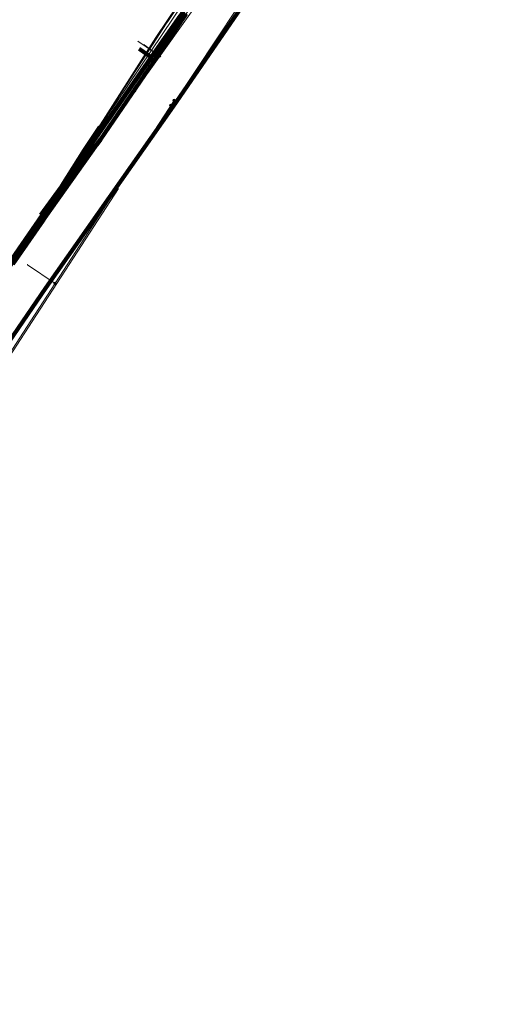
# Model space of a CAD drawing. Header units: metres. Extents: x 90551 to 91648, y 464474 to 467021.
# Tile 657 of 1056: x 90756 to 90802, y 465131 to 465228. Entities that reach past the tile are written whole.
import ezdxf
from ezdxf.lldxf.tags import DXFTag

# ---------------------------------------------------------------- set-up
doc = ezdxf.new("R2010")
doc.units = ezdxf.units.M
for name, color, linetype, lineweight in [('B-OI-KL-DATA_COAXKABEL_17_ZIGGO BV-G', 90, 'KL-DATA-SO', 18), ('B-OI-KL-DATA_COAXKABEL_7_ZIGGO BV-G', 90, 'KL-DATA-SO', 18), ('B-OI-KL-DATA_DUCT_ZIGGO BV-G', 90, 'Continuous', 100), ('B-OI-KL-DATA_KABELBED_KPN BV-G', 90, 'Continuous', 100), ('B-OI-KL-DATA_KABELBED_ZIGGO BV-G', 90, 'Continuous', 100), ('B-OI-KL-DATA_OVERIG_UNIVERSITEIT LEIDEN-G', 90, 'KL-DATA-SO', 18), ('B-OI-KL-DATA_REGGEFIBER OPERATOR BV-G', 90, 'KL-DATA-SO', 18), ('B-OI-KL-ET_LS_230 V_UNIVERSITEIT LEIDEN-G', 190, 'KL-LS-SO', 18), ('B-OI-KL-ET_LS_400 V_LIANDER NV PAC 2AI68G2-G', 190, 'KL-LS-SO', 18), ('B-OI-KL-ET_LS_HULPSTUK_LIANDER NV PAC 2AI68G2-S', 190, 'Continuous', 18), ('B-OI-KL-ET_LS_LIANDER NV PAC 2AI68G2-G', 190, 'KL-LS-SO', 18), ('B-OI-KL-WATER_110_DUNEA NV-G', 170, 'KL-WATER-SO', 18), ('B-OI-KL-WATER_25_DUNEA NV-G', 170, 'KL-WATER-SO', 18), ('B-OI-KL-WATER_OVERIG_UNIVERSITEIT LEIDEN-G', 170, 'KL-WATER-SO', 18)]:
    doc.layers.add(name, color=color, linetype=linetype, lineweight=lineweight)
for name, color, linetype, lineweight, transparency in [('B-OI-KL-DATA_MANTELBUIS_POLYVINYLCHLORIDE PVC_70_KPN BV-G', 90, 'Continuous', 100, 0.5), ('B-OI-KL-DATA_MANTELBUIS_REGGEFIBER OPERATOR BV-G', 90, 'Continuous', 100, 0.5), ('B-OI-KL-WATER_MANTELBUIS_200_DUNEA NV-G', 170, 'Continuous', 100, 0.5)]:
    doc.layers.add(name, color=color, linetype=linetype, lineweight=lineweight, transparency=transparency)
doc.styles.add('NLCS-ISO', font='NLCS-ISO.TTF')
tags = doc.linetypes.add('KL-DATA-SO', pattern='A,4,-1,[101,NLCS.SHX,S=0.5,R=0,X=0,Y=0],-1,4,-1,["D",Standard,S=1,R=0,X=-0.25,Y=-0.5],-1.5', length=12.5).pattern_tags.tags
tags[18] = DXFTag(74, 10)
tags = doc.linetypes.add('KL-LS-SO', pattern='A,4,-1,[103,NLCS.SHX,S=0.75,R=0,X=0,Y=0],-1,4,-1,["L",Standard,S=1,R=0,X=0,Y=-0.5],-2', length=13).pattern_tags.tags
tags[18] = DXFTag(74, 10)
doc.linetypes.add('KL-WATER-SO', pattern='A,7,-0.5,[168,NLCS.SHX,S=0.75,R=0,X=0.75,Y=0],-2', length=9.5)

# ---------------------------------------------------------------- blocks, each defined once
blk = doc.blocks.new('SKL-WTB_HULP_OVERIG-SO')
at = {"color": 0, "linetype": 'ByBlock', "lineweight": 18}
for points in [[(-0.14, 0.14), (0.14, -0.14)], [(0.14, 0.14), (-0.14, -0.14)]]:
    blk.add_lwpolyline(points, dxfattribs=at)
at = {"color": 0, "linetype": 'ByBlock', "lineweight": 18, "style": 'NLCS-ISO', "flags": 1}
for tag, p in [('TYPE', (1.5, 0)), ('OMSCHRIJVING', (1.5, -3)), ('LABEL', (1.5, -1.5))]:
    blk.add_attdef(tag, p, '', height=1, dxfattribs=at)
blk = doc.blocks.new('SKL-WTB_HULP_MOF-SO')
at = {"linetype": 'ByBlock', "lineweight": 18}
h = blk.add_hatch(color=0, dxfattribs=at)
h.dxf.hatch_style = 1
h.paths.add_polyline_path([(-0.5625, 0, 1), (0.5625, 0, 1)])
at = {"color": 0, "linetype": 'ByBlock', "lineweight": 18}
blk.add_circle((0, 0), 0.5625, dxfattribs=at)
at = {"color": 0, "linetype": 'ByBlock', "lineweight": 18, "style": 'NLCS-ISO', "flags": 1}
for tag, p in [('TYPE', (1.5, 0)), ('OMSCHRIJVING', (1.5, -3)), ('LABEL', (1.5, -1.5))]:
    blk.add_attdef(tag, p, '', height=1, dxfattribs=at)

msp = doc.modelspace()

# ---------------------------------------------------------------- linework, layer by layer
at = {"layer": 'B-OI-KL-DATA_COAXKABEL_17_ZIGGO BV-G', "flags": 128}
msp.add_lwpolyline([(90799.099, 465268.487), (90799.667, 465268.095), (90797.254, 465265.325), (90795.942, 465263.588), (90786.532, 465250.121), (90728.237, 465165.773), (90728.102, 465165.56), (90727.744, 465165.802), (90698.309, 465184.776), (90699.362, 465186.41), (90701.044, 465188.846), (90701.853, 465188.287)], dxfattribs=at)
at = {"layer": 'B-OI-KL-DATA_COAXKABEL_7_ZIGGO BV-G', "flags": 128}
msp.add_lwpolyline([(90767.573, 465225.24), (90768.766, 465224.415), (90786.532, 465250.121), (90795.942, 465263.588), (90797.254, 465265.325), (90799.667, 465268.095), (90799.099, 465268.487)], dxfattribs=at)
at = {"layer": 'B-OI-KL-DATA_DUCT_ZIGGO BV-G', "flags": 128}
for points in [[(90799.099, 465268.487), (90799.667, 465268.095), (90797.001, 465264.989), (90795.942, 465263.588), (90787.101, 465250.935), (90783.856, 465246.249), (90780.956, 465242.054), (90731.123, 465169.949), (90728.102, 465165.56), (90705.058, 465180.426), (90698.309, 465184.776), (90699.681, 465186.871), (90701.044, 465188.846), (90701.853, 465188.287)], [(90699.521, 465183.995), (90705.058, 465180.426), (90728.102, 465165.56), (90731.123, 465169.949), (90780.956, 465242.054)]]:
    msp.add_lwpolyline(points, dxfattribs=at)
at = {"layer": 'B-OI-KL-DATA_KABELBED_KPN BV-G', "flags": 128}
for points in [[(90814.331, 465281.454), (90813.943, 465280.882), (90803.141, 465264.969), (90795.916, 465256.105), (90789.536, 465246.689), (90777.241, 465228.735), (90770.912, 465219.547), (90758.35, 465201.626), (90751.946, 465192.276), (90739.67, 465174.351), (90733.472, 465165.17), (90725.878, 465154.183), (90719.251, 465144.087), (90715.69, 465144.334), (90714.183, 465144.439)], [(90763.692, 465217.538), (90762.173, 465215.275), (90759.928, 465211.698)]]:
    msp.add_lwpolyline(points, dxfattribs=at)
at = {"layer": 'B-OI-KL-DATA_KABELBED_ZIGGO BV-G', "flags": 128}
for points in [[(90771.609, 465228.528), (90768.766, 465224.415)], [(90768.766, 465224.415), (90752.409, 465200.748)], [(90767.573, 465225.24), (90768.766, 465224.415)]]:
    msp.add_lwpolyline(points, dxfattribs=at)
at = {"layer": 'B-OI-KL-DATA_MANTELBUIS_POLYVINYLCHLORIDE PVC_70_KPN BV-G', "flags": 128}
msp.add_lwpolyline([(90763.692, 465217.538), (90762.173, 465215.275), (90759.928, 465211.698)], dxfattribs=at)
at = {"layer": 'B-OI-KL-DATA_MANTELBUIS_REGGEFIBER OPERATOR BV-G', "flags": 128}
msp.add_lwpolyline([(90763.079, 465215.991), (90757.861, 465208.807)], dxfattribs=at)
at = {"layer": 'B-OI-KL-DATA_OVERIG_UNIVERSITEIT LEIDEN-G', "flags": 128}
for points in [[(90785.492, 465250), (90782.926, 465246.179), (90762.173, 465215.275), (90753.111, 465200.83)], [(90711.595, 465142.48), (90718.614, 465151.046), (90737.429, 465177.702), (90741.223, 465182.975), (90749.836, 465195.696), (90758.741, 465209.919), (90769.227, 465226.367), (90775.453, 465235.71), (90782.926, 465246.179), (90785.568, 465249.578)]]:
    msp.add_lwpolyline(points, dxfattribs=at)
at = {"layer": 'B-OI-KL-DATA_REGGEFIBER OPERATOR BV-G', "flags": 128}
for points in [[(90729.311, 465166.973), (90731.026, 465169.848), (90732.7, 465172.265), (90734.032, 465174.227), (90736.996, 465178.38), (90740.04, 465182.817), (90743.256, 465187.526), (90746.425, 465191.943), (90749.559, 465196.57), (90752.521, 465200.91), (90753.931, 465202.946), (90756.228, 465206.196), (90757.861, 465208.807), (90763.079, 465215.991), (90769.024, 465224.926), (90771.875, 465229.032), (90774.696, 465232.892), (90777.62, 465237.054), (90780.925, 465241.835), (90783.905, 465246.338), (90787.094, 465250.891), (90790.072, 465255.229), (90790.651, 465255.958), (90791.5, 465257.026), (90796.394, 465264.02), (90796.661, 465264.494), (90797.391, 465265.405), (90800.599, 465268.914), (90802.218, 465270.623), (90838.482, 465309.71), (90840.071, 465311.48), (90841.661, 465313.25), (90842.484, 465314.165)], [(90767.924, 465225.679), (90769.024, 465224.926), (90771.875, 465229.032)]]:
    msp.add_lwpolyline(points, dxfattribs=at)
at = {"layer": 'B-OI-KL-ET_LS_230 V_UNIVERSITEIT LEIDEN-G', "flags": 128}
for points in [[(90823.156, 465283.265), (90821.353, 465281.288), (90816.981, 465276.631), (90805.76, 465264.875), (90798.884, 465257.437), (90792.458, 465250), (90788.065, 465244.725), (90784.248, 465239.897), (90777.17, 465229.164), (90771.145, 465220.065), (90771.035, 465219.895), (90771.012, 465219.723), (90770.994, 465219.663), (90770.956, 465219.613), (90770.904, 465219.578), (90770.843, 465219.563), (90770.688, 465219.657)], [(90771.011, 465220.154), (90764.544, 465210.206), (90756.867, 465198.378), (90747.481, 465183.908), (90737.342, 465169.678), (90726.843, 465155), (90719.567, 465145.095), (90715.16, 465138.604), (90714.694, 465137.898)], [(90714.809, 465137.82), (90719.691, 465145.011), (90726.964, 465154.911), (90737.464, 465169.591), (90747.603, 465183.821), (90756.993, 465198.296), (90765.522, 465211.434)]]:
    msp.add_lwpolyline(points, dxfattribs=at)
at = {"layer": 'B-OI-KL-ET_LS_400 V_LIANDER NV PAC 2AI68G2-G', "flags": 128}
for points in [[(90767.121, 465221.08), (90768.55, 465223.045), (90773.216, 465229.593), (90778.2, 465236.902), (90783.38, 465244.714), (90787.911, 465251.315), (90787.972, 465251.427), (90791.945, 465256.681), (90796.817, 465263.69), (90796.854, 465263.767), (90796.872, 465263.831), (90796.873, 465263.905), (90796.855, 465264.007), (90796.803, 465264.145), (90796.692, 465264.264), (90796.482, 465264.414), (90796.209, 465264.564), (90795.84, 465264.738), (90795.363, 465264.941), (90790.921, 465267.71), (90784.994, 465271.51), (90777.897, 465276.127), (90771.703, 465280.141), (90765.679, 465284.131), (90757.409, 465289.686), (90757.349, 465289.721), (90757.272, 465289.745), (90757.172, 465289.758), (90757.051, 465289.757), (90756.939, 465289.749), (90756.868, 465289.736), (90756.799, 465289.715), (90756.681, 465289.642), (90756.583, 465289.563), (90756.459, 465289.428), (90756.32, 465289.247), (90752.798, 465283.863), (90748.985, 465278.006), (90747.428, 465275.523), (90743.831, 465270.697), (90741.664, 465266.724), (90741.658, 465266.688), (90741.658, 465266.65), (90741.663, 465266.601), (90741.684, 465266.517), (90741.705, 465266.468), (90741.728, 465266.429), (90741.755, 465266.392), (90741.784, 465266.36), (90741.862, 465266.289), (90742.213, 465266.067), (90746.025, 465263.439), (90746.892, 465262.823), (90749.369, 465261.145)], [(90823.156, 465283.265), (90821.353, 465281.288), (90816.981, 465276.631), (90805.76, 465264.875), (90798.884, 465257.437), (90792.458, 465250), (90788.065, 465244.725), (90784.248, 465239.897), (90777.17, 465229.164), (90771.145, 465220.065), (90771.035, 465219.895), (90771.012, 465219.723), (90770.994, 465219.663), (90770.956, 465219.613), (90770.904, 465219.578), (90770.843, 465219.563), (90770.688, 465219.657)], [(90768.06, 465225.637), (90769.606, 465224.527)], [(90771.011, 465220.154), (90764.544, 465210.206), (90756.867, 465198.378), (90747.481, 465183.908), (90737.342, 465169.678), (90726.843, 465155), (90719.567, 465145.095), (90715.16, 465138.604), (90714.694, 465137.898)], [(90759.261, 465202.066), (90756.546, 465203.923)]]:
    msp.add_lwpolyline(points, dxfattribs=at)
at = {"layer": 'B-OI-KL-ET_LS_LIANDER NV PAC 2AI68G2-G', "flags": 128}
msp.add_lwpolyline([(90714.809, 465137.82), (90719.691, 465145.011), (90726.964, 465154.911), (90737.464, 465169.591), (90747.603, 465183.821), (90756.993, 465198.296), (90765.522, 465211.434)], dxfattribs=at)
at = {"layer": 'B-OI-KL-WATER_110_DUNEA NV-G', "flags": 128}
msp.add_lwpolyline([(90801.944, 465269.956), (90797.37, 465264.9), (90796.916, 465264.334), (90791.62, 465256.72), (90790.927, 465255.768), (90787.937, 465251.636), (90785.8, 465248.7), (90784.764, 465247.164), (90781.713, 465242.685), (90780.6, 465241.06), (90778.655, 465238.205), (90778.289, 465237.67), (90775.582, 465233.708), (90775.579, 465233.704), (90774.96, 465232.78), (90772.47, 465229.117), (90772.199, 465228.717), (90769.439, 465224.638), (90769.37, 465224.53), (90763.75, 465216.28), (90763.4, 465215.8), (90758.24, 465208.56), (90758.09, 465208.3), (90755.102, 465203.975), (90753.6, 465201.78), (90753.455, 465201.589), (90750.423, 465197.223), (90748.139, 465193.936), (90748.01, 465193.75), (90746.894, 465192.09), (90744.346, 465188.298), (90743.94, 465187.694), (90743.675, 465187.3), (90742.26, 465185.2), (90741.072, 465183.48), (90740.88, 465183.203), (90737.995, 465179.039), (90737.686, 465178.593), (90736.77, 465177.28), (90735.094, 465174.848), (90734.405, 465173.852), (90732.134, 465170.57), (90731.62, 465169.827), (90730.857, 465168.724), (90725.32, 465160.5), (90722.823, 465156.988), (90722.447, 465156.46), (90720.616, 465153.892), (90719.51, 465152.34), (90718.013, 465150.101), (90717.352, 465149.111), (90714.23, 465144.44), (90713.232, 465142.945), (90712.727, 465142.19), (90708.96, 465136.56), (90707.565, 465134.797), (90703.39, 465128.22), (90698.95, 465119.22), (90695.863, 465109.758), (90695.86, 465109.75), (90693.09, 465100.16)], dxfattribs=at)
at = {"layer": 'B-OI-KL-WATER_25_DUNEA NV-G', "flags": 128}
msp.add_lwpolyline([(90767.451, 465225.999), (90769.431, 465224.644), (90769.439, 465224.638)], dxfattribs=at)
at = {"layer": 'B-OI-KL-WATER_MANTELBUIS_200_DUNEA NV-G', "flags": 128}
msp.add_lwpolyline([(90772.199, 465228.717), (90769.439, 465224.638), (90769.37, 465224.53), (90763.75, 465216.28), (90763.4, 465215.8), (90758.24, 465208.56), (90758.09, 465208.3), (90755.102, 465203.975)], dxfattribs=at)
at = {"layer": 'B-OI-KL-WATER_OVERIG_UNIVERSITEIT LEIDEN-G', "flags": 128}
msp.add_lwpolyline([(90818.187, 465283.534), (90802.923, 465269.215), (90793.661, 465258.855), (90788.444, 465252.754), (90786.466, 465250.315), (90783.437, 465246.58), (90779.297, 465241.17), (90775.005, 465234.848), (90770.386, 465227.963), (90770.283, 465227.805), (90767.85, 465224.07), (90763.154, 465216.861), (90759.633, 465211.266), (90749.267, 465194.742), (90744.388, 465187.584), (90739.199, 465180.061), (90734.083, 465172.694), (90732.212, 465170.123), (90726.418, 465162.162), (90721.281, 465154.992), (90718.235, 465150.74), (90716.048, 465147.89), (90714.004, 465144.868), (90712.583, 465142.768), (90710.101, 465139.099), (90705.464, 465132.245), (90703.7, 465129.637), (90703.357, 465129.13), (90702.499, 465127.523), (90699.82, 465122.467), (90697.232, 465117.167), (90694.871, 465111.718), (90692.393, 465105.182), (90689.717, 465097.506), (90686.832, 465088.625), (90684.476, 465080.701), (90681.683, 465070.71), (90679.794, 465064.057), (90678.82, 465060.637), (90677.987, 465057.712), (90676.924, 465050.778), (90675.907, 465044.322), (90674.08, 465032.729), (90673.808, 465031.001), (90673.691, 465030.259), (90673.629, 465029.867), (90673.566, 465029.469), (90673.52, 465029.164), (90673.986, 465028.561), (90675.024, 465026.316), (90675.63, 465022.381), (90673.035, 465004.838), (90668, 464975.036), (90666.676, 464964.318)], dxfattribs=at)

# ---------------------------------------------------------------- block references
at = {"layer": 'B-OI-KL-ET_LS_HULPSTUK_LIANDER NV PAC 2AI68G2-S', "xscale": 0.2, "yscale": 0.2, "zscale": 0.2}
for name, p in [('SKL-WTB_HULP_OVERIG-SO', (90768.06, 465225.637)), ('SKL-WTB_HULP_MOF-SO', (90769.606, 465224.527)), ('SKL-WTB_HULP_MOF-SO', (90767.121, 465221.08)), ('SKL-WTB_HULP_MOF-SO', (90770.688, 465219.657)), ('SKL-WTB_HULP_MOF-SO', (90771.011, 465220.154)), ('SKL-WTB_HULP_OVERIG-SO', (90756.546, 465203.923)), ('SKL-WTB_HULP_MOF-SO', (90759.261, 465202.066))]:
    msp.add_blockref(name, p, dxfattribs=at)

doc.saveas('drawing.dxf')
